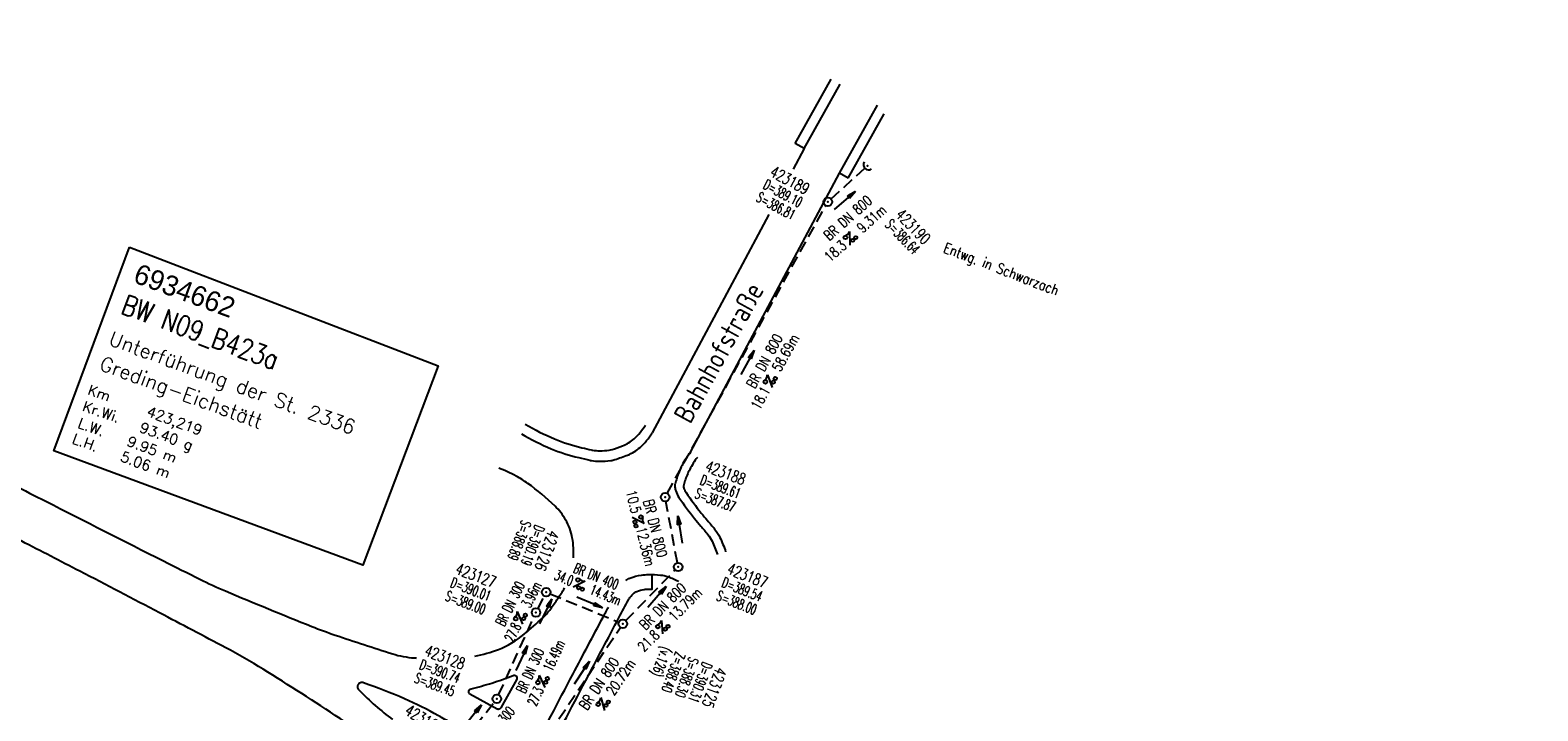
# Model space of a CAD drawing. Extents: x 450316 to 454644, y 428795 to 436505.
# Tile 279 of 324: x 452469 to 452732, y 434163 to 434281. Entities that reach past the tile are written whole.
import ezdxf
from ezdxf.enums import TextEntityAlignment as Align

# ---------------------------------------------------------------- set-up
doc = ezdxf.new("R2010")
doc.units = 0
doc.header["$LTSCALE"] = 2
doc.header["$MEASUREMENT"] = 0
for name, pattern in [('ACHSE', [5.5, 4, -0.5, 0.5, -0.5]), ('AUSGEZOGEN', [0]), ('GESTRICH-X2', [1.5, 1, -0.5])]:
    doc.linetypes.add(name, pattern=pattern)
doc.layers.get('0').update_dxf_attribs({"linetype": 'CONTINUOUS'})
for name, color, linetype in [('ACHSETOP', 1, 'ACHSE'), ('BAUWOTOP', 1, 'AUSGEZOGEN'), ('BW-SCHRIFT', 1, 'AUSGEZOGEN'), ('FBR', 8, 'CONTINUOUS'), ('KANAL', 7, 'GESTRICH-X2'), ('PFEIL', 7, 'CONTINUOUS'), ('SCHACHTNR', 6, 'CONTINUOUS'), ('SCHRIFT', 7, 'AUSGEZOGEN'), ('SCHSYMBOL', 7, 'CONTINUOUS'), ('TEXTO', 4, 'CONTINUOUS'), ('TEXTU', 4, 'CONTINUOUS')]:
    doc.layers.add(name, color=color, linetype=linetype)
doc.styles.add('ROMANS', font='romans.shx', dxfattribs={"width": 0.8})
doc.styles.add('UNIR-O', font='unir_o.shx', dxfattribs={"height": 2.5})

# ---------------------------------------------------------------- blocks, each defined once
blk = doc.blocks.new('GST')
at = {"color": 0}
blk.add_circle((0, 0), 0.75, dxfattribs=at)
blk.add_point((0, 0), dxfattribs=at)
blk = doc.blocks.new('10')
blk.add_blockref('GST', (0, 0))
blk = doc.blocks.new('PFEIL2')
at = {"color": 0}
for p, q in [((0.88, 0), (-2.4, -0.01)), ((0.88, -0.27), (0.88, 0.28)), ((0.88, 0.28), (2.43, 0.01)), ((0.91, 0.27), (0.88, 0.26)), ((0.97, 0.26), (0.88, 0.25)), ((1.02, 0.25), (0.88, 0.23)), ((1.07, 0.24), (0.88, 0.21)), ((1.13, 0.23), (0.88, 0.19)), ((1.18, 0.22), (0.88, 0.17)), ((1.24, 0.21), (0.88, 0.15)), ((1.29, 0.21), (0.88, 0.14)), ((1.34, 0.2), (0.88, 0.12)), ((1.4, 0.19), (0.88, 0.1)), ((1.45, 0.18), (0.88, 0.08)), ((1.51, 0.17), (0.88, 0.06)), ((1.56, 0.16), (0.88, 0.04)), ((1.61, 0.15), (0.88, 0.02)), ((1.67, 0.14), (0.88, 0.01)), ((1.72, 0.13), (0.88, -0.01)), ((1.78, 0.12), (0.88, -0.03)), ((1.83, 0.11), (0.88, -0.05)), ((1.88, 0.1), (0.88, -0.07)), ((1.94, 0.09), (0.88, -0.09)), ((2.05, 0.08), (0.88, -0.12)), ((1.99, 0.08), (0.88, -0.11)), ((2.1, 0.07), (0.88, -0.14)), ((2.15, 0.06), (0.88, -0.16)), ((2.21, 0.05), (0.88, -0.18)), ((2.26, 0.04), (0.88, -0.2)), ((2.32, 0.03), (0.88, -0.22)), ((2.37, 0.02), (0.88, -0.23)), ((2.42, 0.01), (0.88, -0.25)), ((2.43, 0.01), (0.88, -0.27))]:
    blk.add_line(p, q, dxfattribs=at)
blk = doc.blocks.new('PROM')
blk.add_line((1.57, 1.82), (0.02, 0.02))
for centre, radius in [((0.32, 1.51), 0.317), ((0.94, 0.29), 0.283), ((1.64, 0.29), 0.283)]:
    blk.add_circle(centre, radius)
blk.add_arc((0.99, 2.68), 1.03, 239.1414, 303.3549)
blk = doc.blocks.new('40')
at = {"color": 0}
blk.add_arc((0.02, 0.31), 0.91, 192.5363, 347.4637, dxfattribs=at)
blk.add_point((0, 0), dxfattribs=at)

msp = doc.modelspace()

# ---------------------------------------------------------------- linework, layer by layer
at = {"layer": 'ACHSETOP', "flags": 128}
msp.add_lwpolyline([(451271.77, 435019.04, -0.000001), (451272.37, 435018.35, -0.000032), (451272.39, 435018.33), (451288.79, 434999.46, -0.000002), (451296.99, 434990.03, 0.000007), (451305.2, 434980.6, 0.000007), (451313.4, 434971.16, -0.000007), (451321.6, 434961.73, -0.000007), (451329.8, 434952.3, 0.000007), (451338, 434942.87, 0.000007), (451346.21, 434933.43, -0.000007), (451354.41, 434924, -0.000007), (451362.61, 434914.57, 0.000011), (451370.81, 434905.14, 0.000001), (451379.01, 434895.7, 0.000001), (451387.22, 434886.27), (451403.62, 434867.4), (451420.02, 434848.54), (451436.43, 434829.67, -0.000013), (451444.63, 434820.24, 0.000007), (451452.83, 434810.81, 0.000007), (451461.03, 434801.38, -0.000007), (451469.24, 434791.94, -0.000007), (451477.44, 434782.51, 0.000007), (451485.64, 434773.08, 0.000007), (451493.84, 434763.64, -0.000007), (451502.04, 434754.21, -0.000007), (451510.25, 434744.78, 0.000007), (451518.45, 434735.35, 0.000007), (451526.65, 434725.91, -0.000007), (451534.85, 434716.48, -0.000007), (451543.05, 434707.05, 0.000011), (451551.26, 434697.61, 0.000001), (451559.46, 434688.18, 0.000001), (451567.66, 434678.75), (451584.07, 434659.88, -0.000001), (451592.27, 434650.45, -0.000001), (451600.47, 434641.02, -0.000011), (451608.67, 434631.59, 0.000013), (451616.87, 434622.15), (451633.28, 434603.29), (451649.68, 434584.42, -0.000013), (451657.88, 434574.99, 0.000007), (451666.09, 434565.56, 0.000007), (451674.29, 434556.12, -0.000007), (451682.49, 434546.69, -0.000007), (451690.69, 434537.26, 0.000006), (451698.89, 434527.83), (451715.3, 434508.96, -0.000015), (451721.01, 434502.39, 0.000008), (451726.72, 434495.82, 0.000958), (451727.52, 434494.91, 0.000181), (451731.72, 434490.11, 0.003894), (451738.18, 434482.87, 0.00247), (451748.5, 434471.58, 0.003793), (451756.23, 434463.34, 0.003129), (451765.74, 434453.48, 0.00313), (451774.53, 434444.59, 0.003132), (451783.43, 434435.81, 0.003134), (451792.43, 434427.15, 0.003132), (451801.55, 434418.59, 0.003131), (451810.77, 434410.15, 0.00313), (451820.1, 434401.83, 0.003133), (451829.54, 434393.62, 0.003138), (451839.07, 434385.54, 0.003131), (451848.69, 434377.58, 0.003125), (451858.43, 434369.73, 0.003124), (451868.27, 434362, 0.00313), (451878.19, 434354.41, 0.003138), (451888.2, 434346.95, 0.003133), (451898.32, 434339.59, 0.003131), (451908.52, 434332.37, 0.003131), (451918.82, 434325.28, 0.003132), (451929.21, 434318.32, 0.003136), (451939.67, 434311.49, 0.00313), (451950.21, 434304.8, 0.003123), (451960.86, 434298.22, 0.003128), (451971.59, 434291.78, 0.003137), (451982.37, 434285.49, 0.003139), (451993.23, 434279.33, 0.003133), (452004.2, 434273.3, 0.003123), (452015.23, 434267.41, 0.003125), (452026.32, 434261.66, 0.003132), (452037.5, 434256.05, 0.003138), (452048.73, 434250.58, 0.003134), (452060.02, 434245.26, 0.003122), (452071.41, 434240.07, 0.003127), (452083.62, 434234.69, 0.003578), (452094.35, 434230.12, 0.002702), (452108.41, 434224.35, 0.004189), (452117.53, 434220.76, 0.00053), (452126.34, 434217.38, 0.001569), (452129.32, 434216.25, 0.000008), (452135.11, 434214.08, -0.000025), (452140.91, 434211.9), (452164.31, 434203.12, 0.000006), (452176.02, 434198.73, -0.000007), (452187.72, 434194.34), (452211.13, 434185.56), (452234.54, 434176.78, -0.000012), (452246.24, 434172.39, 0.000007), (452257.94, 434168, 0.000002), (452265.75, 434165.08, 0.000001), (452281.35, 434159.22, 0.000005), (452293.05, 434154.83, -0.000007), (452304.76, 434150.44, -0.000019), (452316.46, 434146.05, 0.000015), (452328.17, 434141.66, 0.000002), (452338.1, 434137.94, 0.000001), (452351.57, 434132.88, 0.000004), (452363.28, 434128.49, -0.000006), (452374.98, 434124.1, -0.00002), (452386.68, 434119.71, 0.00002), (452398.39, 434115.32, 0.000006), (452410.09, 434110.93, -0.000004), (452421.8, 434106.54, -0.000001), (452435.27, 434101.49, -0.000002), (452445.2, 434097.76, -0.000015), (452456.91, 434093.37, 0.000019), (452468.61, 434088.98, 0.000007), (452480.31, 434084.59, -0.000006), (452492.02, 434080.2, -0.000002), (452503.72, 434075.81, 0.000002), (452515.42, 434071.42, 0.000006), (452527.13, 434067.03, -0.000007), (452538.83, 434062.64, -0.000019), (452550.54, 434058.25, 0.000015), (452562.24, 434053.86, 0.000002), (452572.17, 434050.13, 0.000001), (452585.65, 434045.08, 0.000004), (452597.35, 434040.69, -0.000006), (452609.05, 434036.3, -0.00002), (452620.76, 434031.91, 0.00002), (452632.46, 434027.52, 0.000006), (452644.17, 434023.13, -0.000004), (452655.87, 434018.74, -0.000001), (452669.35, 434013.68, -0.000002), (452679.28, 434009.96, -0.000015), (452690.98, 434005.57, 0.000014), (452702.68, 434001.18, 0.000011), (452714.39, 433996.79, -0.000001), (452726.09, 433992.4, -0.000007), (452735.03, 433989.04, -0.000005), (452748.18, 433984.11, -0.000156), (452748.22, 433984.1, -0.000005), (452749.5, 433983.61, -0.004183), (452758.69, 433980.07, -0.002721), (452772.75, 433974.43, -0.005081), (452782.77, 433970.22, -0.003908), (452795.7, 433964.52, -0.003912), (452807.05, 433959.3, -0.003907), (452818.33, 433953.9, -0.003903), (452829.52, 433948.33, -0.003904), (452840.62, 433942.58, -0.003907), (452851.63, 433936.66, -0.003909), (452862.54, 433930.57, -0.003906), (452873.35, 433924.31, -0.003899), (452884.08, 433917.88, -0.003907), (452894.71, 433911.27, -0.003917), (452905.21, 433904.52, -0.003914), (452915.61, 433897.6, -0.003904), (452925.91, 433890.51, -0.003895), (452936.11, 433883.25, -0.003902), (452946.17, 433875.85, -0.003909), (452956.12, 433868.3, -0.003904), (452965.96, 433860.58, -0.003908), (452975.67, 433852.7, -0.00391), (452985.26, 433844.69, -0.003909), (452994.72, 433836.52, -0.003908), (453004.05, 433828.2, -0.003902), (453013.25, 433819.74, -0.003901), (453022.32, 433811.14, -0.003907), (453031.26, 433802.39, -0.003913), (453040.05, 433793.51, -0.003909), (453048.99, 433784.19, -0.00418), (453057.22, 433775.34, -0.003621), (453064.8, 433766.92, -0.003001), (453073.81, 433756.65, -0.003775), (453082.93, 433745.95, -0.004894), (453089.82, 433737.59, -0.004962), (453096.58, 433729.04, -0.003805), (453105.2, 433717.74, -0.003005), (453113.36, 433706.73, -0.003643), (453119.97, 433697.57, -0.004174), (453127.23, 433687.17, -0.004295), (453134.1, 433676.95, -0.003507), (453140.02, 433667.85, -0.002688), (453147.59, 433655.9, -0.003695), (453155.36, 433643.25, -0.00538), (453160.55, 433634.47, -0.005332), (453165.53, 433625.6, -0.003667), (453172.54, 433612.58, -0.002679), (453179.1, 433600.02, -0.003501), (453183.99, 433590.35, -0.004313), (453189.2, 433579.67, -0.003909), (453194.74, 433567.79, -0.003909), (453199.85, 433556.38, -0.003909), (453204.78, 433544.89, -0.003903), (453209.81, 433532.66, -0.004384), (453214.1, 433521.7, -0.003423), (453219.66, 433506.82, -0.005955), (453222.69, 433498.22, -0.000145), (453225.57, 433489.74, -0.000252), (453227.22, 433484.85, -0.000085), (453230.06, 433476.42, -0.000405), (453230.66, 433474.65, -0.003646), (453233.57, 433465.74, 0.00217), (453238.42, 433450.76, 0.000006), (453242.33, 433438.88, -0.000007), (453246.23, 433427.01, -0.000012), (453250.13, 433415.13, 0.000009), (453254.03, 433403.26, 0.003001), (453258.01, 433391.4, -0.003002), (453261.98, 433379.55, -0.003008), (453265.82, 433367.65, 0.003009), (453269.65, 433355.76, 0.00001), (453273.55, 433343.88, -0.000019), (453277.45, 433332.01), (453285.26, 433308.26, 0.000005), (453289.16, 433296.38, -0.000004), (453293.06, 433284.51, -0.000001), (453297.41, 433271.27, -0.000001), (453300.87, 433260.76, -0.00001), (453304.77, 433248.88, 0.000008), (453308.67, 433237.01, 0.000011), (453312.58, 433225.13, -0.000004), (453316.48, 433213.26, -0.000007), (453317.96, 433208.76, -0.000002), (453324.28, 433189.51, -0.00006), (453324.75, 433188.09, 0.000004), (453325.21, 433186.68, 0.001409), (453327.81, 433178.86, 0.000842), (453332.21, 433165.79, 0.002106), (453335.59, 433155.93, 0.001506), (453340.42, 433142.18, 0.001603), (453344.59, 433130.55, 0.001566), (453348.93, 433118.67, 0.00157), (453353.28, 433106.99, 0.001563), (453357.73, 433095.28, 0.001555), (453362.24, 433083.61, 0.001558), (453366.82, 433071.99, 0.001562), (453371.48, 433060.39, 0.001561), (453376.21, 433048.82, 0.001565), (453381.01, 433037.27, 0.001565), (453385.88, 433025.76, 0.001563), (453390.82, 433014.29, 0.001561), (453395.84, 433002.83, 0.001559), (453400.93, 432991.41, 0.00156), (453406.08, 432980.03, 0.001563), (453411.31, 432968.67, 0.001565), (453416.61, 432957.35, 0.001562), (453421.98, 432946.08, 0.001558), (453427.42, 432934.81, 0.001559), (453432.94, 432923.58, 0.001564), (453438.52, 432912.41, 0.001566), (453444.16, 432901.27, 0.001564), (453449.89, 432890.15, 0.001558), (453455.36, 432879.68, 0.001394), (453461.54, 432868.03, 0.001724), (453468.57, 432854.96, 0.002516), (453473.46, 432846.05, 0.001346), (453478.16, 432837.66, 0.000835), (453485.79, 432824.15, 0.000825), (453493.39, 432810.79, 0.001335), (453498.13, 432802.56, 0.002522), (453503.26, 432793.8, 0.001723), (453510.87, 432781.05, 0.001395), (453517.7, 432769.77, 0.001557), (453523.88, 432759.7, 0.001564), (453531.45, 432747.52, 0.002105), (453537.15, 432738.52, 0.001027), (453545.2, 432725.95, 0.001523), (453550.68, 432717.5, 0.000001), (453550.84, 432717.26, 0.000124), (453550.84, 432717.26, 0.000024), (453557.6, 432706.91, -0.000007), (453564.35, 432696.57, -0.000001), (453571.19, 432686.1, 0.000005), (453578.03, 432675.64, 0.000012), (453584.86, 432665.17, -0.000012), (453591.7, 432654.7, -0.000004), (453598.53, 432644.24, 0.000004), (453605.37, 432633.77, 0.000001), (453612.2, 432623.31, -0.000001), (453619.04, 432612.84, -0.000004), (453625.87, 432602.38, 0.000003), (453632.71, 432591.91), (453646.38, 432570.98, -0.000014), (453650.94, 432564, -0.000007), (453660.05, 432550.05, -0.002465), (453666.82, 432539.57, 0.002471), (453673.57, 432529.12, 0.002497), (453680.47, 432518.67, -0.002488), (453687.39, 432508.18, -0.000003), (453694.22, 432497.72, 0.000006), (453701.06, 432487.25), (453714.73, 432466.32, -0.000006), (453721.57, 432455.86, 0.000006), (453728.4, 432445.39, 0.000183), (453728.47, 432445.28, -0.000027), (453728.97, 432444.52, -0.003905), (453733.99, 432436.71, -0.002472), (453741.77, 432424.27, -0.005163), (453747.3, 432415.1, -0.003867), (453754.47, 432402.74, -0.003958), (453760.53, 432391.89, -0.003913), (453766.49, 432380.82, -0.003903), (453772.25, 432369.72, -0.003904), (453777.83, 432358.53, -0.003901), (453783.48, 432346.73, -0.004288), (453788.46, 432335.91, -0.003523), (453794.25, 432322.76, -0.004762), (453798.38, 432312.96, -0.001651), (453802.11, 432303.78, -0.002689), (453804.34, 432298.12, -0.001542), (453805.53, 432295.04, -0.000893), (453807.56, 432289.71, -0.005639), (453811.07, 432280.12, -0.003891), (453815.88, 432266.14, -0.00573), (453819.49, 432254.95, -0.005082), (453823.29, 432242.26, -0.004537), (453827.3, 432227.85, -0.006762), (453829.77, 432218.12, -0.001828), (453832.34, 432207.23, -0.002855), (453833.92, 432200.25, -0.000688), (453834.59, 432197.18, -0.000614), (453835.33, 432193.75, -0.005087), (453837.35, 432183.82, -0.003463), (453840.08, 432169.2, -0.004355), (453841.88, 432158.58, -0.003298), (453844.05, 432144.52, -0.003873), (453845.96, 432130.87, -0.004703), (453847.34, 432119.6, -0.004431), (453848.68, 432106.66, -0.004859), (453849.68, 432094.85, -0.001971), (453850.76, 432079.75, -0.003754), (453851.23, 432071.81, -0.000235), (453851.27, 432071.06, -0.000154), (453851.33, 432069.9, -0.005004), (453851.76, 432059.36, -0.003657), (453852.1, 432044.92, -0.006284), (453852.13, 432034.65, -0.00442), (453851.87, 432020.06, -0.004496), (453851.36, 432005.74, -0.005961), (453850.74, 431994.95, -0.004032), (453849.63, 431980.54, -0.005521), (453848.62, 431970.04, -0.000545), (453848.17, 431965.89, -0.00099), (453847.92, 431963.6, -0.002817), (453847.08, 431956.57, -0.001743), (453845.62, 431945.22, -0.004295), (453844.13, 431934.59, -0.003233), (453841.93, 431920.5, -0.003719), (453839.9, 431908.59, -0.003474), (453837.54, 431895.88, -0.003471), (453834.93, 431882.78, -0.003984), (453832.48, 431871.4, -0.002961), (453829.25, 431857.36, -0.00403), (453826.74, 431847.07, -0.001132), (453824.96, 431840.11, -0.001603), (453823.67, 431835.21, -0.002375), (453822.37, 431830.36, -0.001541), (453820.3, 431822.92, -0.005811), (453817.74, 431814.24, -0.003321), (453813, 431799.15, -0.004369), (453808.95, 431786.93, -0.004589), (453804.89, 431775.36, -0.004977), (453800.13, 431762.59, -0.00596), (453795.93, 431752.02, -0.002426), (453790.61, 431739.3, -0.004094), (453787.37, 431731.79, -0.000338), (453786.71, 431730.31, -0.000388), (453786.14, 431729.02, -0.004625), (453782.63, 431721.36, -0.002368), (453775.59, 431706.51, -0.004069), (453770.2, 431695.52, -0.003863), (453764.34, 431684.03, -0.004659), (453758.24, 431672.55, -0.005048), (453752.4, 431662.07, -0.002758), (453744.86, 431649, -0.004203), (453739.78, 431640.49, -0.000453), (453738.55, 431638.46, -0.00049), (453737.41, 431636.59, -0.004121), (453733.36, 431630.11, -0.00246), (453726.45, 431619.35, -0.006277), (453720.59, 431610.57, -0.004581), (453712.3, 431598.73, -0.005038), (453704.6, 431588.16, -0.005528), (453697.38, 431578.67, -0.004083), (453688.22, 431567.1, -0.005886), (453681.7, 431559.21, -0.001219), (453676.74, 431553.36, -0.002238), (453674.01, 431550.2, -0.001962), (453670.56, 431546.26, -0.001297), (453665.3, 431540.34, -0.004313), (453658.17, 431532.48, -0.003182), (453648.34, 431521.97, -0.004167), (453639.22, 431512.51, -0.00462), (453630.85, 431504.12, -0.002727), (453619.91, 431493.48, -0.004271), (453612.84, 431486.78, -0.000068), (453609.88, 431484.03, -0.000648), (453609.57, 431483.75, -0.000003), (453600.64, 431475.49, -0.000005), (453594.49, 431469.8), (453576.13, 431452.83), (453557.78, 431435.85), (453539.42, 431418.88), (453521.07, 431401.91, 0.000001), (453511.89, 431393.42, 0.000001), (453502.71, 431384.94, 0.000013), (453493.53, 431376.45, -0.000013), (453484.35, 431367.96, 0), (453475.18, 431359.48, 0), (453466, 431350.99), (453447.64, 431334.02, 0.000001), (453438.46, 431325.53, 0.000001), (453429.29, 431317.04, 0.000013), (453420.11, 431308.56, -0.000007), (453410.93, 431300.07, -0.000004), (453403.53, 431293.23, -0.000002), (453392.58, 431283.1, -0.00001), (453383.4, 431274.61, 0.000015), (453374.22, 431266.13, 0.000014), (453365.04, 431257.64, -0.000013), (453355.86, 431249.15, 0), (453343.63, 431237.84, -0.000001), (453337.51, 431232.18), (453319.15, 431215.21, 0.000001), (453309.98, 431206.72, 0.000001), (453300.8, 431198.24, 0.000013), (453291.62, 431189.75, -0.000013), (453282.44, 431181.26, -0.000001), (453273.27, 431172.78, -0.000001), (453264.09, 431164.29), (453245.73, 431147.32), (453227.38, 431130.34), (453209.02, 431113.37, 0.000014), (453199.84, 431104.89, -0.000009), (453190.66, 431096.4, -0.000019), (453181.49, 431087.91, 0.000019), (453172.31, 431079.43, 0.000009), (453163.13, 431070.94, -0.000008), (453153.95, 431062.45), (453135.6, 431045.48, 0.000009), (453134.86, 431044.8, 0.000002), (453130.42, 431040.69, 0.002804), (453126.11, 431036.66, 0.001372), (453117.38, 431028.36, 0.005333), (453110.16, 431021.31, 0.003613), (453099.69, 431010.7, 0.004216), (453091.36, 431002.01, 0.003913), (453082.55, 430992.5, 0.00391), (453074.2, 430983.2, 0.003911), (453066, 430973.77, 0.003912), (453057.94, 430964.21, 0.003915), (453050.03, 430954.53, 0.00391), (453042.29, 430944.73, 0.003905), (453034.68, 430934.8, 0.003908), (453027.23, 430924.75, 0.003912), (453019.95, 430914.6, 0.003918), (453012.83, 430904.33, 0.003918), (453005.87, 430893.95, 0.003907), (452999.07, 430883.47, 0.0039), (452992.43, 430872.86, 0.003908), (452985.95, 430862.15, 0.00392), (452979.66, 430851.37, 0.00392), (452973.54, 430840.5, 0.003904), (452967.57, 430829.49, 0.003903), (452961.77, 430818.39, 0.003916), (452956.17, 430807.24, 0.00392), (452950.74, 430796, 0.00391), (452945.47, 430784.65, 0.003904), (452940.39, 430773.22, 0.00391), (452935.48, 430761.73, 0.003913), (452930.76, 430750.17, 0.003909), (452926.22, 430738.51, 0.003913), (452921.86, 430726.79, 0.003918), (452917.69, 430715.02, 0.003913), (452913.7, 430703.18, 0.003909), (452909.89, 430691.26, 0.003904), (452906.27, 430679.29, 0.003908), (452902.84, 430667.28, 0.003914), (452899.6, 430655.21, 0.003911), (452896.55, 430643.09, 0.003914), (452893.69, 430630.91, 0.003917), (452891.02, 430618.71, 0.003911), (452890.73, 430617.31, 0.000237), (452886.25, 430594.17, 0.007575), (452884.76, 430585.79, 0.003906), (452882.25, 430569.49)], format="xyb", dxfattribs=at)
at = {"layer": 'BAUWOTOP'}
for points in [[(452602.5, 434261.32), (452608.76, 434272.5)], [(452604.04, 434260.44), (452610.29, 434271.63)], [(452611.71, 434255.29), (452617.96, 434266.47)]]:
    msp.add_lwpolyline(points, dxfattribs=at)
at = {"layer": 'BAUWOTOP', "flags": 128}
for points in [[(452611.71, 434255.29), (452610.2, 434256.12), (452616.83, 434267.97)], [(452604.04, 434260.44), (452602.5, 434261.32)]]:
    msp.add_lwpolyline(points, dxfattribs=at)
at = {"layer": 'BW-SCHRIFT'}
msp.add_lwpolyline([(452486.63, 434243.25), (452540.37, 434222.59), (452527.22, 434187.88), (452473.49, 434207.79)], close=True, dxfattribs=at)
at = {"layer": 'FBR'}
for points in [[(452303.93, 433986.53, 0.000005), (452343.63, 433981.92, 0.000161)], [(452303.64, 433983.99, 0.000005), (452343.33, 433979.38, 0.000161)], [(452554.83, 434210.77, 0.035232), (452560.03, 434208.17, 0.040638), (452564.83, 434206.62, 0.001834), (452566.76, 434206.17, 0.014568), (452567.01, 434206.12, 0.040958), (452568.43, 434206, 0.029458), (452570.4, 434206.12, 0.049571), (452571.09, 434206.27, 0.01463), (452573.33, 434207.07, 0.090271), (452575.48, 434208.39, 0.068537), (452577.62, 434210.93)], [(452555.52, 434212.43, 0.036135), (452560.6, 434209.88, 0.040897), (452565.38, 434208.34, 0.001576), (452567.03, 434207.96, 0.014377), (452567.21, 434207.92, 0.041149), (452568.46, 434207.81, 0.031149), (452570.12, 434207.91, 0.047878), (452570.61, 434208.02, 0.01254), (452572.42, 434208.66, 0.092378), (452574.47, 434209.92, 0.072656), (452576.42, 434212.26)], [(452558.36, 434153.18, -0.00003), (452566.03, 434167.79, -0.000777), (452571.85, 434178.82, -0.002818), (452573.48, 434181.85, -0.040436), (452573.82, 434182.37, -0.032956), (452574.33, 434182.95, -0.102591), (452574.9, 434183.32, -0.051432), (452576.21, 434183.68, -0.040271), (452576.99, 434183.74, -0.007197), (452577.58, 434183.74), (452577.57, 434186.26)], [(452460.74, 434204.78, 0.000669), (452472.06, 434199.02, 0.000231), (452492.53, 434188.65, 0.000745), (452498.88, 434185.45, 0.016514), (452503.32, 434183.41, 0.004964), (452518.36, 434177.23, 0.013058), (452522.45, 434175.72, 0.005427), (452532.44, 434172.45, 0.059862), (452536.18, 434171.75, 0.001523), (452536.6, 434171.72, 0.066077)], [(452563.88, 434189.17, 0.066132), (452563.69, 434192.64, 0.083353), (452562.53, 434195.81, 0.071385), (452560.69, 434198.17, 0.034334), (452555.96, 434202.14, 0.037026), (452553.9, 434203.42, 0.027367), (452550.91, 434204.78, -0.027367)], [(452529.76, 434122.68), (452531.35, 434125.98, -0.000798), (452531.83, 434126.97, 0.000512), (452532.57, 434128.5, 0.004691), (452533.02, 434129.46, -0.001411), (452534.5, 434132.66, -0.009222), (452535.03, 434133.74, 0.005243), (452535.97, 434135.62, 0.096122), (452536.71, 434138.42, 0.048625), (452536.55, 434144.1, 0.074993), (452534.88, 434150.03, 0.092479), (452532.02, 434154.13, 0.024352), (452527.88, 434157.82, 0.023649), (452523.28, 434161.19, 0.007762), (452509.88, 434169.78, 0.016474), (452503.38, 434173.51, 0.001265), (452491.86, 434179.6, 0.001052), (452477.98, 434186.84, 0.000913), (452467.87, 434192.07, 0.000619), (452452.96, 434199.73, 0.015052)], [(452573.01, 434185.22, -0.074486), (452573.73, 434185.63, -0.054447), (452575.74, 434186.17, -0.03726), (452576.97, 434186.26, -0.022347), (452579.03, 434186.18, -0.064648), (452580.37, 434185.88, -0.04403), (452582.2, 434185.04, 0.04403)], [(452546.75, 434172.07, 0.040449), (452550.83, 434173.22, 0.087823), (452555.32, 434175.87, 0.005385), (452558.58, 434178.72, 0.03683), (452559.02, 434179.17, 0.001293), (452559.48, 434179.73, 0.004175), (452559.63, 434179.91, 0.012425), (452559.89, 434180.26, 0.002407), (452561.19, 434182.09, 0.028326), (452562.33, 434183.92, 0.101371)], [(452536.01, 434116.16, -0.000944), (452542.96, 434129.45, -0.004854), (452544.74, 434132.75, -0.004261), (452545.11, 434133.41, 0.006355), (452545.36, 434133.85, 0.002476), (452546.13, 434135.3, 0.00028), (452552.94, 434148.24, 0.000071), (452556.13, 434154.31, -0.00003), (452563.83, 434168.95, -0.000777), (452569.06, 434178.87, -0.000711), (452569.99, 434180.61, -0.041483)], [(452527.38, 434167.4, 0.198424), (452526.81, 434167.43, 0.198424), (452526.39, 434167.05, 0.176492), (452526.34, 434166.55, 0.176492), (452526.63, 434166.13, 0.044096), (452532.43, 434161.03, 0.051844)], [(452541.24, 434156.34, 0.027667), (452541.44, 434156.27, 0.028231), (452542.87, 434155.98, 0.022504), (452544.7, 434155.8, 0.022317), (452544.95, 434155.8, 0.009253), (452545.56, 434155.83, 0.135095), (452545.93, 434155.93, 0.135095), (452546.19, 434156.21, 0.136434), (452546.28, 434156.59, 0.136434), (452546.15, 434156.96, 0.042509), (452544.55, 434159.03, 0.071234), (452543.34, 434160.01, 0.00593), (452542.67, 434160.4, 0.001747), (452540.39, 434161.69, 0.024233), (452534.48, 434164.63, 0.020987), (452527.38, 434167.4, 0.198424)]]:
    msp.add_lwpolyline(points, format="xyb", dxfattribs=at)
for points in [[(452604.04, 434260.44), (452602.12, 434256.86)], [(452584.27, 434207.56), (452598.25, 434233.75), (452610.2, 434256.12)], [(452597.92, 434248.97), (452592.39, 434238.6), (452577.62, 434210.93)]]:
    msp.add_lwpolyline(points, dxfattribs=at)
at = {"layer": 'FBR', "flags": 128}
for points in [[(452584.27, 434207.56, 0.041449), (452582.8, 434205.27, 0.046569), (452581.88, 434203.02, 0.004093), (452581.58, 434202.05, 0.03162), (452581.56, 434201.92, 0.070415), (452581.55, 434201.45, 0.051223), (452581.7, 434200.82, 0.066959), (452582.26, 434199.69, 0.0185), (452584.96, 434196.03, 0.012075), (452586.07, 434194.69, -0.011078), (452587.29, 434193.24, -0.057124), (452588.03, 434192.06, -0.032057), (452588.95, 434189.77)], [(452585.46, 434206.65, 0.041449), (452584.13, 434204.56, 0.046569), (452583.31, 434202.58, 0.003934), (452583.04, 434201.67, 0.042475), (452583.04, 434201.64, 0.051223), (452583.12, 434201.31, 0.066959), (452583.5, 434200.54, 0.0185), (452586.13, 434196.96, 0.012075), (452587.2, 434195.68, -0.011078), (452588.46, 434194.18, -0.057124), (452589.38, 434192.71, -0.032057), (452590.38, 434190.24)]]:
    msp.add_lwpolyline(points, format="xyb", dxfattribs=at)
at = {"layer": 'FBR'}
msp.add_lwpolyline([(452553.39, 434168.7, -0.140566), (452553.66, 434168.72, -0.140566), (452553.91, 434168.6, -0.153669), (452554.06, 434168.34, -0.153669), (452554.03, 434168.04), (452551.26, 434163.07, -0.106623), (452551.16, 434162.92, -0.106623), (452551, 434162.82, -0.104175), (452550.81, 434162.79, -0.104175), (452550.63, 434162.84), (452545.89, 434165.44, -0.135626), (452545.71, 434165.66, -0.135626), (452545.67, 434165.93, -0.161149), (452545.81, 434166.23, -0.161149), (452546.1, 434166.39, 0.009749), (452547.92, 434166.85, 0.009749), (452549.72, 434167.37, 0.01017), (452551.57, 434168, 0.01017)], format="xyb", close=True, dxfattribs=at)
at = {"layer": 'KANAL'}
for p, q in [((452557.72, 434180.31), (452558.81, 434182.5)), ((452559.84, 434182.91), (452571.81, 434177.97)), ((452550.88, 434165.31), (452557.06, 434178.97)), ((452561.38, 434161.12), (452572.06, 434177.06)), ((452544.97, 434157.56), (452550.09, 434164.03))]:
    msp.add_line(p, q, dxfattribs=at)
for points in [[(452608.72, 434251.66), (452614.61, 434257.02)], [(452580.22, 434200.4), (452607.81, 434250.5)], [(452581.98, 434188.32), (452579.99, 434199)], [(452573.02, 434178.24), (452581.59, 434187.05)]]:
    msp.add_lwpolyline(points, dxfattribs=at)

# ---------------------------------------------------------------- block references
at = {"layer": 'PFEIL'}
for p, rotation in [((452611.12, 434251.39), 40.23165177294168), ((452594.17, 434223.18), 61.18704619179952), ((452582.43, 434194.1), 98.7622297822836), ((452559.05, 434179.86), 63.58370000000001), ((452566.72, 434181.4), 337.6477), ((452578.41, 434182.34), 48.6770774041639), ((452554.88, 434171.72), 65.5627), ((452565.34, 434169.18), 56.145), ((452546.37, 434161.68), 51.5246)]:
    msp.add_blockref('PFEIL2', p, dxfattribs=dict(at, rotation=rotation))
at = {"layer": 'SCHSYMBOL'}
for name, p, rotation in [('40', (452615.05, 434257.42), 316.8826676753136), ('10', (452608.17, 434251.15), 339.4385), ('10', (452579.85, 434199.74), 339.4385), ('10', (452582.11, 434187.58), 339.4385), ('10', (452559.15, 434183.19), 339.4385), ('10', (452557.38, 434179.64), 339.4385), ('10', (452572.49, 434177.7), 339.4385), ('10', (452550.56, 434164.62), 339.4385)]:
    msp.add_blockref(name, p, dxfattribs=dict(at, rotation=rotation))
at = {"layer": 'TEXTU'}
for p, rotation in [((452611.99, 434243.61), 41.68702472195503), ((452598.48, 434218.8), 61.14589289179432), ((452574.09, 434196.23), 283.8814156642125), ((452563.81, 434184.05), 337.6477), ((452555.06, 434177.61), 63.58370000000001), ((452579.41, 434175.89), 44.83077785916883), ((452558.95, 434166.54), 65.5627), ((452569.28, 434162.55), 56.145)]:
    msp.add_blockref('PROM', p, dxfattribs=dict(at, rotation=rotation))

# ---------------------------------------------------------------- texts
at = {"layer": 'BW-SCHRIFT'}
for s, height, rotation, style, p in [('6934662', 3.5, 339.6841, 'UNIR-O', (452487.09, 434237.21)), ('Unterführung der St. 2336', 2.5, 339.6841, 'ROMANS', (452482.8, 434226.35)), ('Greding-Eichstätt', 2.5, 339.6841, 'ROMANS', (452481.2, 434221.99)), ('Km', 1.8, 341.2253, 'ROMANS', (452479.2, 434217.64)), ('Kr.Wi.', 1.8, 341.2253, 'ROMANS', (452478.3, 434214.8)), ('L.W.   9.95 m', 1.8, 339.6841, 'ROMANS', (452477.47, 434211.92)), ('423,219', 1.8, 339.6841, 'ROMANS', (452489.48, 434213.92)), ('L.H.   5.06 m', 1.8, 339.6841, 'ROMANS', (452476.48, 434209.2)), ('93.40 g', 1.8, 339.6841, 'ROMANS', (452488.23, 434211.16))]:
    msp.add_text(s, height=height, rotation=rotation, dxfattribs=dict(at, style=style)).set_placement(p)
at = {"layer": 'BW-SCHRIFT', "style": 'ROMANS', "width": 0.8}
msp.add_text('BW N09_B423a', height=3.5, rotation=339.6841, dxfattribs=at).set_placement((452484.93, 434231.81))
at = {"layer": 'SCHACHTNR', "style": 'ROMANS'}
for s, height, rotation, width, p in [('423189', 2, 331.7025, 0.7, (452597.91, 434255.73)), ('S=386.81', 1.8, 331.7025, 0.6, (452595.55, 434251.35)), ('D=389.10', 1.8, 331.7025, 0.6, (452596.73, 434253.56)), ('S=386.64', 1.8, 314.1012, 0.6, (452618.01, 434247.04)), ('423190', 2, 314.1012, 0.7, (452619.79, 434248.76)), ('423188', 2, 339.3026, 0.7, (452586.65, 434204.32)), ('D=389.61', 1.8, 339.3026, 0.6, (452585.77, 434202)), ('S=387.87', 1.8, 339.3026, 0.6, (452584.89, 434199.66)), ('S=388.89', 1.8, 249.4385, 0.6, (452554.91, 434195.89)), ('D=390.19', 1.8, 249.4385, 0.6, (452557.25, 434195.02)), ('423126', 2, 249.4385, 0.7, (452559.6, 434194.14)), ('423127', 2, 339.4385, 0.7, (452543.19, 434186.45)), ('423187', 2, 338.5719, 0.7, (452590.46, 434186.47)), ('D=390.01', 1.8, 339.4385, 0.6, (452542.32, 434184.14)), ('D=389.54', 1.8, 338.5719, 0.6, (452589.55, 434184.17)), ('S=389.00', 1.8, 339.4385, 0.6, (452541.44, 434181.79)), ('S=388.00', 1.8, 338.5719, 0.6, (452588.64, 434181.84)), ('D=390.74', 1.8, 339.4385, 0.6, (452536.95, 434169.86)), ('423128', 2, 339.4385, 0.7, (452537.82, 434172.2)), ('(v.126)', 1.8, 249.4385, 0.6, (452579.32, 434173.84)), ('Z=388.40', 1.8, 249.4385, 0.6, (452581.72, 434172.92)), ('S=388.30', 1.8, 249.4385, 0.6, (452584.07, 434172.05)), ('S=389.45', 1.8, 339.4385, 0.6, (452536.07, 434167.52)), ('D=390.31', 1.8, 249.4385, 0.6, (452586.41, 434171.17)), ('423125', 2, 249.4385, 0.7, (452588.75, 434170.3)), ('423129', 2, 329.5128, 0.7, (452534.35, 434162.02))]:
    msp.add_text(s, height=height, rotation=rotation, dxfattribs=dict(at, width=width)).set_placement(p)
at = {"layer": 'SCHRIFT', "style": 'ROMANS', "width": 0.8}
for s, height, rotation, p in [('Entwg. in Schwarzach', 1.8, 338.9097, (452628.13, 434242.45)), ('Bahnhofstraße', 3.5, 61.221, (452584.24, 434212.32))]:
    msp.add_text(s, height=height, rotation=rotation, dxfattribs=at).set_placement(p)
at = {"layer": 'TEXTO', "style": 'ROMANS'}
for s, rotation, width, p in [('BR DN 800', 41.687, 0.75, (452612.24, 434247.69)), ('BR DN 800', 61.1459, 0.75, (452597.93, 434223.01)), ('BR DN 800', 283.8814, 0.75, (452577.28, 434194.1)), ('BR DN 400', 337.6477, 0.6, (452567.51, 434185.12)), ('BR DN 300', 63.5837, 0.6, (452553.67, 434180.78)), ('BR DN 800', 44.8308, 0.75, (452580.07, 434180.09)), ('BR DN 300', 65.5627, 0.6, (452557.17, 434169.15)), ('BR DN 800', 56.145, 0.75, (452569.1, 434166.79)), ('BR DN 300', 51.5246, 0.6, (452551.28, 434159.14))]:
    msp.add_text(s, height=1.8, rotation=rotation, dxfattribs=dict(at, width=width)).set_placement(p, align=Align.CENTER)
at = {"layer": 'TEXTU', "style": 'ROMANS'}
for s, rotation, width, p in [('9.31m', 41.687, 0.75, (452614.22, 434245.61)), ('18.3', 41.687, 0.75, (452608.57, 434240.58)), ('58.69m', 61.1459, 0.75, (452599.92, 434221.42)), ('18.1', 61.1459, 0.75, (452596.26, 434214.8)), ('10.5', 283.8814, 0.75, (452573.01, 434200.68)), ('12.36m', 283.8814, 0.75, (452574.76, 434194.29)), ('34.0', 337.6477, 0.6, (452560.41, 434185.45)), ('3.96m', 63.5837, 0.6, (452556.38, 434180.31)), ('14.43m', 337.6477, 0.6, (452566.57, 434182.92)), ('13.79m', 44.8308, 0.75, (452581.53, 434178)), ('27.8', 63.5837, 0.6, (452553.42, 434174.34)), ('16.49m', 65.5627, 0.6, (452560.18, 434169.28)), ('21.8', 44.8308, 0.75, (452576.16, 434172.67)), ('20.72m', 56.145, 0.75, (452570.94, 434165.03)), ('27.3', 65.5627, 0.6, (452557.43, 434163.22))]:
    msp.add_text(s, height=1.8, rotation=rotation, dxfattribs=dict(at, width=width)).set_placement(p)

doc.saveas('drawing.dxf')
